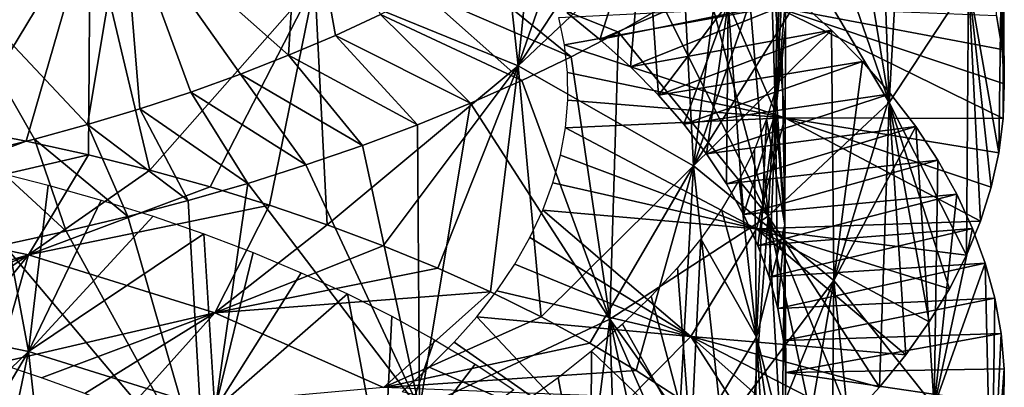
# Model space of a CAD drawing. Header units: millimetres. Extents: x -161 to 161, y -94 to 1149.
# Tile 809 of 1056: x 46.09 to 51.5, y 413.44 to 415.46. Entities that reach past the tile are written whole.
import ezdxf

# ---------------------------------------------------------------- set-up
doc = ezdxf.new("R2010")
doc.units = ezdxf.units.MM
doc.header["$LTSCALE"] = 81.481481
for name, color, linetype in [('68', 7, 'CONTINUOUS'), ('69', 7, 'CONTINUOUS'), ('70', 7, 'CONTINUOUS'), ('81', 7, 'CONTINUOUS')]:
    doc.layers.add(name, color=color, linetype=linetype)

msp = doc.modelspace()

# ---------------------------------------------------------------- linework, layer by layer
at = {"layer": '68', "color": 7, "linetype": 'CONTINUOUS', "true_color": 0xaaaaaa}
for points in [[(49.0494, 415.4752, -8.3465), (50.2407, 415.5345, -8.481), (49.0805, 415.3247, -8.1334), (49.0494, 415.4752, -8.3465)], [(50.2407, 415.5345, -8.481), (50.2934, 414.9248, -7.5515), (49.0805, 415.3247, -8.1334), (50.2407, 415.5345, -8.481)], [(51.4997, 415.1105, -7.8366), (51.4938, 414.9217, -7.5343), (50.2407, 415.5345, -8.481), (51.4997, 415.1105, -7.8366)], [(50.2407, 415.5345, -8.481), (51.4938, 414.9217, -7.5343), (50.2934, 414.9248, -7.5515), (50.2407, 415.5345, -8.481)], [(51.4875, 415.299, -8.139), (51.4997, 415.1105, -7.8366), (50.2407, 415.5345, -8.481), (51.4875, 415.299, -8.139)], [(51.4574, 415.4867, -8.4406), (51.4875, 415.299, -8.139), (50.2407, 415.5345, -8.481), (51.4574, 415.4867, -8.4406)], [(49.0805, 415.3247, -8.1334), (50.2934, 414.9248, -7.5515), (49.0971, 415.1736, -7.9197), (49.0805, 415.3247, -8.1334)], [(49.0971, 415.1736, -7.9197), (50.2934, 414.9248, -7.5515), (49.099, 415.0222, -7.7057), (49.0971, 415.1736, -7.9197)], [(49.099, 415.0222, -7.7057), (50.2934, 414.9248, -7.5515), (49.0863, 414.8705, -7.4921), (49.099, 415.0222, -7.7057)], [(50.2934, 414.9248, -7.5515), (50.1362, 414.3157, -6.633), (49.0863, 414.8705, -7.4921), (50.2934, 414.9248, -7.5515)], [(50.2934, 414.9248, -7.5515), (51.3688, 414.3571, -6.6363), (50.1362, 414.3157, -6.633), (50.2934, 414.9248, -7.5515)], [(51.4282, 414.5446, -6.9334), (51.3688, 414.3571, -6.6363), (50.2934, 414.9248, -7.5515), (51.4282, 414.5446, -6.9334)], [(51.4699, 414.7329, -7.233), (51.4282, 414.5446, -6.9334), (50.2934, 414.9248, -7.5515), (51.4699, 414.7329, -7.233)], [(51.4938, 414.9217, -7.5343), (51.4699, 414.7329, -7.233), (50.2934, 414.9248, -7.5515), (51.4938, 414.9217, -7.5343)], [(45.7744, 414.8637, -15.6068), (46.121, 414.7965, -15.5597), (45.0513, 414.3955, -14.5994), (45.7744, 414.8637, -15.6068)], [(49.0863, 414.8705, -7.4921), (50.1362, 414.3157, -6.633), (49.0591, 414.7189, -7.2793), (49.0863, 414.8705, -7.4921)], [(46.121, 414.7965, -15.5597), (46.4635, 414.7211, -15.4975), (45.0513, 414.3955, -14.5994), (46.121, 414.7965, -15.5597)], [(45.0513, 414.3955, -14.5994), (46.4635, 414.7211, -15.4975), (46.134, 414.1726, -14.4823), (45.0513, 414.3955, -14.5994)], [(46.4635, 414.7211, -15.4975), (46.801, 414.6374, -15.4201), (46.134, 414.1726, -14.4823), (46.4635, 414.7211, -15.4975)], [(49.0591, 414.7189, -7.2793), (50.1362, 414.3157, -6.633), (49.0174, 414.5676, -7.0681), (49.0591, 414.7189, -7.2793)], [(46.801, 414.6374, -15.4201), (47.1329, 414.5455, -15.3278), (46.134, 414.1726, -14.4823), (46.801, 414.6374, -15.4201)], [(47.1329, 414.5455, -15.3278), (47.458, 414.4454, -15.2208), (46.134, 414.1726, -14.4823), (47.1329, 414.5455, -15.3278)], [(49.0174, 414.5676, -7.0681), (50.1362, 414.3157, -6.633), (48.9614, 414.4172, -6.8593), (49.0174, 414.5676, -7.0681)], [(46.134, 414.1726, -14.4823), (47.458, 414.4454, -15.2208), (47.1576, 413.8535, -14.189), (46.134, 414.1726, -14.4823)], [(47.458, 414.4454, -15.2208), (47.7755, 414.3374, -15.0994), (47.1576, 413.8535, -14.189), (47.458, 414.4454, -15.2208)], [(45.0513, 414.3955, -14.5994), (46.134, 414.1726, -14.4823), (44.9499, 413.8282, -13.5468), (45.0513, 414.3955, -14.5994)], [(48.9614, 414.4172, -6.8593), (49.7758, 413.7244, -5.7611), (48.8913, 414.268, -6.6538), (48.9614, 414.4172, -6.8593)], [(50.1362, 414.3157, -6.633), (49.7758, 413.7244, -5.7611), (48.9614, 414.4172, -6.8593), (50.1362, 414.3157, -6.633)], [(47.7755, 414.3374, -15.0994), (48.0845, 414.2218, -14.9642), (47.1576, 413.8535, -14.189), (47.7755, 414.3374, -15.0994)], [(51.3688, 414.3571, -6.6363), (51.292, 414.1708, -6.3424), (50.1362, 414.3157, -6.633), (51.3688, 414.3571, -6.6363)], [(48.8913, 414.268, -6.6538), (49.7758, 413.7244, -5.7611), (48.8073, 414.1205, -6.4525), (48.8913, 414.268, -6.6538)], [(50.1362, 414.3157, -6.633), (50.9587, 413.6228, -5.4885), (49.7758, 413.7244, -5.7611), (50.1362, 414.3157, -6.633)], [(51.0868, 413.8032, -5.7677), (50.9587, 413.6228, -5.4885), (50.1362, 414.3157, -6.633), (51.0868, 413.8032, -5.7677)], [(51.1979, 413.986, -6.0527), (51.0868, 413.8032, -5.7677), (50.1362, 414.3157, -6.633), (51.1979, 413.986, -6.0527)], [(51.292, 414.1708, -6.3424), (51.1979, 413.986, -6.0527), (50.1362, 414.3157, -6.633), (51.292, 414.1708, -6.3424)], [(48.0845, 414.2218, -14.9642), (48.3841, 414.0988, -14.8158), (47.1576, 413.8535, -14.189), (48.0845, 414.2218, -14.9642)], [(44.9499, 413.8282, -13.5468), (46.134, 414.1726, -14.4823), (45.2071, 413.7754, -13.538), (44.9499, 413.8282, -13.5468)], [(45.2071, 413.7754, -13.538), (46.134, 414.1726, -14.4823), (45.4622, 413.7158, -13.5165), (45.2071, 413.7754, -13.538)], [(45.4622, 413.7158, -13.5165), (46.134, 414.1726, -14.4823), (45.7142, 413.6494, -13.4826), (45.4622, 413.7158, -13.5165)], [(45.7142, 413.6494, -13.4826), (46.134, 414.1726, -14.4823), (45.9624, 413.5763, -13.4364), (45.7142, 413.6494, -13.4826)], [(46.134, 414.1726, -14.4823), (47.1576, 413.8535, -14.189), (45.9624, 413.5763, -13.4364), (46.134, 414.1726, -14.4823)], [(48.8073, 414.1205, -6.4525), (49.7758, 413.7244, -5.7611), (48.7096, 413.9751, -6.2561), (48.8073, 414.1205, -6.4525)], [(48.3841, 414.0988, -14.8158), (48.6738, 413.9686, -14.6545), (47.1576, 413.8535, -14.189), (48.3841, 414.0988, -14.8158)], [(47.1576, 413.8535, -14.189), (48.6738, 413.9686, -14.6545), (48.0852, 413.4439, -13.7329), (47.1576, 413.8535, -14.189)], [(48.6738, 413.9686, -14.6545), (48.9527, 413.8314, -14.4807), (48.0852, 413.4439, -13.7329), (48.6738, 413.9686, -14.6545)], [(48.7096, 413.9751, -6.2561), (49.7758, 413.7244, -5.7611), (48.5984, 413.8322, -6.0653), (48.7096, 413.9751, -6.2561)], [(45.9624, 413.5763, -13.4364), (47.1576, 413.8535, -14.189), (46.206, 413.4965, -13.378), (45.9624, 413.5763, -13.4364)], [(46.206, 413.4965, -13.378), (47.1576, 413.8535, -14.189), (46.444, 413.4101, -13.3077), (46.206, 413.4965, -13.378)], [(46.444, 413.4101, -13.3077), (47.1576, 413.8535, -14.189), (46.6758, 413.3173, -13.2257), (46.444, 413.4101, -13.3077)], [(47.1576, 413.8535, -14.189), (48.0852, 413.4439, -13.7329), (46.6758, 413.3173, -13.2257), (47.1576, 413.8535, -14.189)], [(48.9527, 413.8314, -14.4807), (49.2203, 413.6873, -14.295), (48.0852, 413.4439, -13.7329), (48.9527, 413.8314, -14.4807)], [(48.5984, 413.8322, -6.0653), (49.2242, 413.1678, -4.9697), (48.4742, 413.6918, -5.8806), (48.5984, 413.8322, -6.0653)], [(49.7758, 413.7244, -5.7611), (49.2242, 413.1678, -4.9697), (48.5984, 413.8322, -6.0653), (49.7758, 413.7244, -5.7611)], [(49.2203, 413.6873, -14.295), (49.4759, 413.5367, -14.0976), (48.0852, 413.4439, -13.7329), (49.2203, 413.6873, -14.295)], [(48.4742, 413.6918, -5.8806), (49.2242, 413.1678, -4.9697), (48.3374, 413.5544, -5.7026), (48.4742, 413.6918, -5.8806)], [(49.7758, 413.7244, -5.7611), (50.2851, 412.9324, -4.4435), (49.2242, 413.1678, -4.9697), (49.7758, 413.7244, -5.7611)], [(50.4767, 413.0996, -4.6926), (50.2851, 412.9324, -4.4435), (49.7758, 413.7244, -5.7611), (50.4767, 413.0996, -4.6926)], [(50.6532, 413.2706, -4.9502), (50.4767, 413.0996, -4.6926), (49.7758, 413.7244, -5.7611), (50.6532, 413.2706, -4.9502)], [(50.814, 413.4451, -5.2158), (50.6532, 413.2706, -4.9502), (49.7758, 413.7244, -5.7611), (50.814, 413.4451, -5.2158)], [(50.9587, 413.6228, -5.4885), (50.814, 413.4451, -5.2158), (49.7758, 413.7244, -5.7611), (50.9587, 413.6228, -5.4885)], [(49.4759, 413.5367, -14.0976), (49.7186, 413.3797, -13.8891), (48.0852, 413.4439, -13.7329), (49.4759, 413.5367, -14.0976)], [(48.3374, 413.5544, -5.7026), (49.2242, 413.1678, -4.9697), (48.1884, 413.4202, -5.5317), (48.3374, 413.5544, -5.7026)]]:
    msp.add_3dface(points, dxfattribs=at)
at = {"layer": '69', "color": 7, "linetype": 'CONTINUOUS', "true_color": 0xaaaaaa}
for points in [[(48.5331, 415.7356, -2.901), (48.3063, 415.6114, -2.7284), (49.1186, 415.2601, -1.9175), (48.5331, 415.7356, -2.901)], [(49.6248, 415.5355, -2.3337), (48.5331, 415.7356, -2.901), (49.378, 415.3953, -2.1196), (49.6248, 415.5355, -2.3337)], [(49.378, 415.3953, -2.1196), (48.5331, 415.7356, -2.901), (49.1186, 415.2601, -1.9175), (49.378, 415.3953, -2.1196)], [(49.0955, 415.5019, -11.5124), (49.2763, 415.3553, -11.308), (50.1633, 415.7389, -12.0372), (49.0955, 415.5019, -11.5124)], [(50.1633, 415.7389, -12.0372), (49.2763, 415.3553, -11.308), (50.3642, 415.5747, -11.7929), (50.1633, 415.7389, -12.0372)], [(48.3063, 415.6114, -2.7284), (48.0687, 415.4919, -2.5672), (48.8474, 415.13, -1.7277), (48.3063, 415.6114, -2.7284)], [(49.1186, 415.2601, -1.9175), (48.3063, 415.6114, -2.7284), (48.8474, 415.13, -1.7277), (49.1186, 415.2601, -1.9175)], [(49.2763, 415.3553, -11.308), (49.444, 415.2042, -11.0952), (50.3642, 415.5747, -11.7929), (49.2763, 415.3553, -11.308)], [(50.3642, 415.5747, -11.7929), (49.444, 415.2042, -11.0952), (50.55, 415.4061, -11.5402), (50.3642, 415.5747, -11.7929)], [(48.0687, 415.4919, -2.5672), (47.8212, 415.3775, -2.4179), (48.565, 415.0053, -1.5506), (48.0687, 415.4919, -2.5672)], [(48.8474, 415.13, -1.7277), (48.0687, 415.4919, -2.5672), (48.565, 415.0053, -1.5506), (48.8474, 415.13, -1.7277)], [(49.444, 415.2042, -11.0952), (49.5981, 415.0489, -10.8747), (50.55, 415.4061, -11.5402), (49.444, 415.2042, -11.0952)], [(50.55, 415.4061, -11.5402), (49.5981, 415.0489, -10.8747), (50.7203, 415.2332, -11.2798), (50.55, 415.4061, -11.5402)], [(47.8212, 415.3775, -2.4179), (47.5643, 415.2682, -2.2808), (48.2721, 414.8861, -1.3868), (47.8212, 415.3775, -2.4179)], [(48.565, 415.0053, -1.5506), (47.8212, 415.3775, -2.4179), (48.2721, 414.8861, -1.3868), (48.565, 415.0053, -1.5506)], [(47.5643, 415.2682, -2.2808), (47.2989, 415.1644, -2.1564), (47.9696, 414.7728, -1.2367), (47.5643, 415.2682, -2.2808)], [(48.2721, 414.8861, -1.3868), (47.5643, 415.2682, -2.2808), (47.9696, 414.7728, -1.2367), (48.2721, 414.8861, -1.3868)], [(49.5981, 415.0489, -10.8747), (49.7378, 414.8897, -10.6472), (50.7203, 415.2332, -11.2798), (49.5981, 415.0489, -10.8747)], [(50.7203, 415.2332, -11.2798), (49.7378, 414.8897, -10.6472), (50.8747, 415.0565, -11.0123), (50.7203, 415.2332, -11.2798)], [(47.2989, 415.1644, -2.1564), (47.0256, 415.0662, -2.0452), (47.6583, 414.6655, -1.1009), (47.2989, 415.1644, -2.1564)], [(47.9696, 414.7728, -1.2367), (47.2989, 415.1644, -2.1564), (47.6583, 414.6655, -1.1009), (47.9696, 414.7728, -1.2367)], [(47.0256, 415.0662, -2.0452), (46.7452, 414.9738, -1.9475), (47.339, 414.5646, -0.9797), (47.0256, 415.0662, -2.0452)], [(47.6583, 414.6655, -1.1009), (47.0256, 415.0662, -2.0452), (47.339, 414.5646, -0.9797), (47.6583, 414.6655, -1.1009)], [(49.7378, 414.8897, -10.6472), (49.8628, 414.7272, -10.4136), (50.8747, 415.0565, -11.0123), (49.7378, 414.8897, -10.6472)], [(50.8747, 415.0565, -11.0123), (49.8628, 414.7272, -10.4136), (51.0127, 414.8761, -10.7382), (50.8747, 415.0565, -11.0123)], [(46.7452, 414.9738, -1.9475), (46.4584, 414.8874, -1.8638), (47.0125, 414.4702, -0.8738), (46.7452, 414.9738, -1.9475)], [(47.339, 414.5646, -0.9797), (46.7452, 414.9738, -1.9475), (47.0125, 414.4702, -0.8738), (47.339, 414.5646, -0.9797)], [(46.4584, 414.8874, -1.8638), (46.166, 414.8072, -1.7943), (46.6796, 414.3825, -0.7832), (46.4584, 414.8874, -1.8638)], [(47.0125, 414.4702, -0.8738), (46.4584, 414.8874, -1.8638), (46.6796, 414.3825, -0.7832), (47.0125, 414.4702, -0.8738)], [(49.8628, 414.7272, -10.4136), (49.9723, 414.5618, -10.1748), (51.0127, 414.8761, -10.7382), (49.8628, 414.7272, -10.4136)], [(51.0127, 414.8761, -10.7382), (49.9723, 414.5618, -10.1748), (51.1339, 414.6924, -10.4582), (51.0127, 414.8761, -10.7382)], [(46.166, 414.8072, -1.7943), (45.8689, 414.7333, -1.7391), (46.341, 414.3016, -0.7082), (46.166, 414.8072, -1.7943)], [(46.6796, 414.3825, -0.7832), (46.166, 414.8072, -1.7943), (46.341, 414.3016, -0.7082), (46.6796, 414.3825, -0.7832)], [(46.341, 414.3016, -0.7082), (45.8689, 414.7333, -1.7391), (45.9976, 414.2275, -0.6489), (46.341, 414.3016, -0.7082)], [(49.9723, 414.5618, -10.1748), (50.0664, 414.3938, -9.9314), (51.1339, 414.6924, -10.4582), (49.9723, 414.5618, -10.1748)], [(51.1339, 414.6924, -10.4582), (50.0664, 414.3938, -9.9314), (51.2382, 414.5059, -10.1733), (51.1339, 414.6924, -10.4582)], [(50.0664, 414.3938, -9.9314), (50.1447, 414.2236, -9.6843), (51.2382, 414.5059, -10.1733), (50.0664, 414.3938, -9.9314)], [(51.2382, 414.5059, -10.1733), (50.1447, 414.2236, -9.6843), (51.3253, 414.3169, -9.8843), (51.2382, 414.5059, -10.1733)], [(50.1447, 414.2236, -9.6843), (50.2074, 414.0513, -9.4339), (51.3253, 414.3169, -9.8843), (50.1447, 414.2236, -9.6843)], [(51.3253, 414.3169, -9.8843), (50.2074, 414.0513, -9.4339), (51.395, 414.1259, -9.592), (51.3253, 414.3169, -9.8843)], [(50.2074, 414.0513, -9.4339), (50.2541, 413.8774, -9.1809), (51.395, 414.1259, -9.592), (50.2074, 414.0513, -9.4339)], [(51.395, 414.1259, -9.592), (50.2541, 413.8774, -9.1809), (51.4472, 413.9334, -9.2975), (51.395, 414.1259, -9.592)], [(50.2541, 413.8774, -9.1809), (50.2846, 413.7022, -8.926), (51.4472, 413.9334, -9.2975), (50.2541, 413.8774, -9.1809)], [(51.4472, 413.9334, -9.2975), (50.2846, 413.7022, -8.926), (51.4817, 413.7398, -9.0013), (51.4472, 413.9334, -9.2975)], [(50.2846, 413.7022, -8.926), (50.2989, 413.526, -8.67), (51.4817, 413.7398, -9.0013), (50.2846, 413.7022, -8.926)], [(51.4817, 413.7398, -9.0013), (50.2989, 413.526, -8.67), (51.4983, 413.5453, -8.7043), (51.4817, 413.7398, -9.0013)], [(50.2989, 413.526, -8.67), (50.2966, 413.3493, -8.414), (51.4971, 413.3503, -8.4071), (50.2989, 413.526, -8.67)], [(51.4983, 413.5453, -8.7043), (50.2989, 413.526, -8.67), (51.4971, 413.3503, -8.4071), (51.4983, 413.5453, -8.7043)]]:
    msp.add_3dface(points, dxfattribs=at)
at = {"layer": '70', "color": 7, "linetype": 'CONTINUOUS', "true_color": 0xaaaaaa}
for points in [[(47.7075, 415.6659, -14.4371), (48.6738, 416.6101, -13.2859), (48.827, 415.2105, -13.8625), (47.7075, 415.6659, -14.4371)], [(48.6738, 416.6101, -13.2859), (48.9527, 416.48, -13.1068), (48.827, 415.2105, -13.8625), (48.6738, 416.6101, -13.2859)], [(50.9587, 416.6312, -4.1134), (50.814, 416.4646, -3.8338), (50.8674, 415.0089, -4.6072), (50.9587, 416.6312, -4.1134)], [(51.3023, 415.6727, -5.6866), (50.9587, 416.6312, -4.1134), (50.8674, 415.0089, -4.6072), (51.3023, 415.6727, -5.6866)], [(48.9527, 416.48, -13.1068), (49.2203, 416.3435, -12.9154), (48.827, 415.2105, -13.8625), (48.9527, 416.48, -13.1068)], [(50.814, 416.4646, -3.8338), (50.6532, 416.3008, -3.5615), (50.8674, 415.0089, -4.6072), (50.814, 416.4646, -3.8338)], [(49.2203, 416.3435, -12.9154), (49.4759, 416.2009, -12.7122), (48.827, 415.2105, -13.8625), (49.2203, 416.3435, -12.9154)], [(51.4699, 414.7329, -7.233), (51.492, 416.357, -6.8225), (51.3023, 415.6727, -5.6866), (51.4699, 414.7329, -7.233)], [(51.4875, 415.299, -8.139), (51.4574, 415.4867, -8.4406), (51.492, 416.357, -6.8225), (51.4875, 415.299, -8.139)], [(51.4699, 414.7329, -7.233), (51.4938, 414.9217, -7.5343), (51.492, 416.357, -6.8225), (51.4699, 414.7329, -7.233)], [(51.4997, 415.1105, -7.8366), (51.4875, 415.299, -8.139), (51.492, 416.357, -6.8225), (51.4997, 415.1105, -7.8366)], [(51.4938, 414.9217, -7.5343), (51.4997, 415.1105, -7.8366), (51.492, 416.357, -6.8225), (51.4938, 414.9217, -7.5343)], [(50.6532, 416.3008, -3.5615), (50.4767, 416.1402, -3.2972), (50.8674, 415.0089, -4.6072), (50.6532, 416.3008, -3.5615)], [(45.4246, 414.9225, -15.6385), (45.1653, 416.2542, -14.974), (46.4721, 416.016, -14.813), (45.4246, 414.9225, -15.6385)], [(49.4759, 416.2009, -12.7122), (49.7186, 416.0523, -12.4976), (48.827, 415.2105, -13.8625), (49.4759, 416.2009, -12.7122)], [(50.4767, 416.1402, -3.2972), (50.2851, 415.9831, -3.0416), (50.8674, 415.0089, -4.6072), (50.4767, 416.1402, -3.2972)], [(45.7744, 414.8637, -15.6068), (45.4246, 414.9225, -15.6385), (46.4721, 416.016, -14.813), (45.7744, 414.8637, -15.6068)], [(46.121, 414.7965, -15.5597), (45.7744, 414.8637, -15.6068), (46.4721, 416.016, -14.813), (46.121, 414.7965, -15.5597)], [(46.4635, 414.7211, -15.4975), (46.121, 414.7965, -15.5597), (46.4721, 416.016, -14.813), (46.4635, 414.7211, -15.4975)], [(46.801, 414.6374, -15.4201), (46.4635, 414.7211, -15.4975), (46.4721, 416.016, -14.813), (46.801, 414.6374, -15.4201)], [(46.801, 414.6374, -15.4201), (46.4721, 416.016, -14.813), (47.7075, 415.6659, -14.4371), (46.801, 414.6374, -15.4201)], [(48.827, 415.2105, -13.8625), (49.7186, 416.0523, -12.4976), (49.7901, 414.6612, -13.1132), (48.827, 415.2105, -13.8625)], [(49.7186, 416.0523, -12.4976), (49.948, 415.8982, -12.2723), (49.7901, 414.6612, -13.1132), (49.7186, 416.0523, -12.4976)], [(50.2851, 415.9831, -3.0416), (50.0789, 415.8297, -2.7954), (50.2016, 414.3848, -3.6257), (50.2851, 415.9831, -3.0416)], [(50.8674, 415.0089, -4.6072), (50.2851, 415.9831, -3.0416), (50.2016, 414.3848, -3.6257), (50.8674, 415.0089, -4.6072)], [(49.948, 415.8982, -12.2723), (50.1633, 415.7389, -12.0372), (49.7901, 414.6612, -13.1132), (49.948, 415.8982, -12.2723)], [(50.0789, 415.8297, -2.7954), (49.8587, 415.6804, -2.5592), (50.2016, 414.3848, -3.6257), (50.0789, 415.8297, -2.7954)], [(50.1633, 415.7389, -12.0372), (50.3642, 415.5747, -11.7929), (49.7901, 414.6612, -13.1132), (50.1633, 415.7389, -12.0372)], [(49.8587, 415.6804, -2.5592), (49.6248, 415.5355, -2.3337), (50.2016, 414.3848, -3.6257), (49.8587, 415.6804, -2.5592)], [(47.1329, 414.5455, -15.3278), (46.801, 414.6374, -15.4201), (47.7075, 415.6659, -14.4371), (47.1329, 414.5455, -15.3278)], [(47.458, 414.4454, -15.2208), (47.1329, 414.5455, -15.3278), (47.7075, 415.6659, -14.4371), (47.458, 414.4454, -15.2208)], [(47.7755, 414.3374, -15.0994), (47.458, 414.4454, -15.2208), (47.7075, 415.6659, -14.4371), (47.7755, 414.3374, -15.0994)], [(47.7755, 414.3374, -15.0994), (47.7075, 415.6659, -14.4371), (48.827, 415.2105, -13.8625), (47.7755, 414.3374, -15.0994)], [(51.292, 414.1708, -6.3424), (51.3023, 415.6727, -5.6866), (50.8674, 415.0089, -4.6072), (51.292, 414.1708, -6.3424)], [(51.292, 414.1708, -6.3424), (51.3688, 414.3571, -6.6363), (51.3023, 415.6727, -5.6866), (51.292, 414.1708, -6.3424)], [(51.3688, 414.3571, -6.6363), (51.4282, 414.5446, -6.9334), (51.3023, 415.6727, -5.6866), (51.3688, 414.3571, -6.6363)], [(51.4282, 414.5446, -6.9334), (51.4699, 414.7329, -7.233), (51.3023, 415.6727, -5.6866), (51.4282, 414.5446, -6.9334)], [(50.3642, 415.5747, -11.7929), (50.55, 415.4061, -11.5402), (49.7901, 414.6612, -13.1132), (50.3642, 415.5747, -11.7929)], [(49.6248, 415.5355, -2.3337), (49.378, 415.3953, -2.1196), (50.2016, 414.3848, -3.6257), (49.6248, 415.5355, -2.3337)], [(49.7901, 414.6612, -13.1132), (50.55, 415.4061, -11.5402), (50.5619, 414.0319, -12.2187), (49.7901, 414.6612, -13.1132)], [(50.55, 415.4061, -11.5402), (50.7203, 415.2332, -11.2798), (50.5619, 414.0319, -12.2187), (50.55, 415.4061, -11.5402)], [(49.378, 415.3953, -2.1196), (49.1186, 415.2601, -1.9175), (49.3305, 413.8182, -2.7792), (49.378, 415.3953, -2.1196)], [(50.2016, 414.3848, -3.6257), (49.378, 415.3953, -2.1196), (49.3305, 413.8182, -2.7792), (50.2016, 414.3848, -3.6257)], [(49.1186, 415.2601, -1.9175), (48.8474, 415.13, -1.7277), (49.3305, 413.8182, -2.7792), (49.1186, 415.2601, -1.9175)], [(48.0845, 414.2218, -14.9642), (47.7755, 414.3374, -15.0994), (48.827, 415.2105, -13.8625), (48.0845, 414.2218, -14.9642)], [(48.3841, 414.0988, -14.8158), (48.0845, 414.2218, -14.9642), (48.827, 415.2105, -13.8625), (48.3841, 414.0988, -14.8158)], [(48.6738, 413.9686, -14.6545), (48.3841, 414.0988, -14.8158), (48.827, 415.2105, -13.8625), (48.6738, 413.9686, -14.6545)], [(48.9527, 413.8314, -14.4807), (48.6738, 413.9686, -14.6545), (48.827, 415.2105, -13.8625), (48.9527, 413.8314, -14.4807)], [(48.9527, 413.8314, -14.4807), (48.827, 415.2105, -13.8625), (49.7901, 414.6612, -13.1132), (48.9527, 413.8314, -14.4807)], [(50.7203, 415.2332, -11.2798), (50.8747, 415.0565, -11.0123), (50.5619, 414.0319, -12.2187), (50.7203, 415.2332, -11.2798)], [(48.8474, 415.13, -1.7277), (48.565, 415.0053, -1.5506), (49.3305, 413.8182, -2.7792), (48.8474, 415.13, -1.7277)], [(50.8747, 415.0565, -11.0123), (51.0127, 414.8761, -10.7382), (50.5619, 414.0319, -12.2187), (50.8747, 415.0565, -11.0123)], [(48.565, 415.0053, -1.5506), (48.2721, 414.8861, -1.3868), (48.2842, 413.3257, -2.1011), (48.565, 415.0053, -1.5506)], [(49.3305, 413.8182, -2.7792), (48.565, 415.0053, -1.5506), (48.2842, 413.3257, -2.1011), (49.3305, 413.8182, -2.7792)], [(50.814, 413.4451, -5.2158), (50.8674, 415.0089, -4.6072), (50.2016, 414.3848, -3.6257), (50.814, 413.4451, -5.2158)], [(50.814, 413.4451, -5.2158), (50.9587, 413.6228, -5.4885), (50.8674, 415.0089, -4.6072), (50.814, 413.4451, -5.2158)], [(50.9587, 413.6228, -5.4885), (51.0868, 413.8032, -5.7677), (50.8674, 415.0089, -4.6072), (50.9587, 413.6228, -5.4885)], [(51.0868, 413.8032, -5.7677), (51.1979, 413.986, -6.0527), (50.8674, 415.0089, -4.6072), (51.0868, 413.8032, -5.7677)], [(51.1979, 413.986, -6.0527), (51.292, 414.1708, -6.3424), (50.8674, 415.0089, -4.6072), (51.1979, 413.986, -6.0527)], [(48.2721, 414.8861, -1.3868), (47.9696, 414.7728, -1.2367), (48.2842, 413.3257, -2.1011), (48.2721, 414.8861, -1.3868)], [(50.5619, 414.0319, -12.2187), (51.0127, 414.8761, -10.7382), (51.1149, 413.3405, -11.2147), (50.5619, 414.0319, -12.2187)], [(51.0127, 414.8761, -10.7382), (51.1339, 414.6924, -10.4582), (51.1149, 413.3405, -11.2147), (51.0127, 414.8761, -10.7382)], [(47.9696, 414.7728, -1.2367), (47.6583, 414.6655, -1.1009), (48.2842, 413.3257, -2.1011), (47.9696, 414.7728, -1.2367)], [(47.6583, 414.6655, -1.1009), (47.339, 414.5646, -0.9797), (48.2842, 413.3257, -2.1011), (47.6583, 414.6655, -1.1009)], [(49.2203, 413.6873, -14.295), (48.9527, 413.8314, -14.4807), (49.7901, 414.6612, -13.1132), (49.2203, 413.6873, -14.295)], [(49.4759, 413.5367, -14.0976), (49.2203, 413.6873, -14.295), (49.7901, 414.6612, -13.1132), (49.4759, 413.5367, -14.0976)], [(49.7186, 413.3797, -13.8891), (49.4759, 413.5367, -14.0976), (49.7901, 414.6612, -13.1132), (49.7186, 413.3797, -13.8891)], [(49.948, 413.2167, -13.6702), (49.7186, 413.3797, -13.8891), (49.7901, 414.6612, -13.1132), (49.948, 413.2167, -13.6702)], [(49.948, 413.2167, -13.6702), (49.7901, 414.6612, -13.1132), (50.5619, 414.0319, -12.2187), (49.948, 413.2167, -13.6702)], [(51.1339, 414.6924, -10.4582), (51.2382, 414.5059, -10.1733), (51.1149, 413.3405, -11.2147), (51.1339, 414.6924, -10.4582)], [(47.339, 414.5646, -0.9797), (47.0125, 414.4702, -0.8738), (47.1016, 412.9202, -1.6168), (47.339, 414.5646, -0.9797)], [(48.2842, 413.3257, -2.1011), (47.339, 414.5646, -0.9797), (47.1016, 412.9202, -1.6168), (48.2842, 413.3257, -2.1011)], [(51.2382, 414.5059, -10.1733), (51.3253, 414.3169, -9.8843), (51.1149, 413.3405, -11.2147), (51.2382, 414.5059, -10.1733)], [(47.0125, 414.4702, -0.8738), (46.6796, 414.3825, -0.7832), (47.1016, 412.9202, -1.6168), (47.0125, 414.4702, -0.8738)], [(46.6796, 414.3825, -0.7832), (46.341, 414.3016, -0.7082), (47.1016, 412.9202, -1.6168), (46.6796, 414.3825, -0.7832)], [(50.0789, 412.7692, -4.2036), (50.2016, 414.3848, -3.6257), (49.3305, 413.8182, -2.7792), (50.0789, 412.7692, -4.2036)], [(50.0789, 412.7692, -4.2036), (50.2851, 412.9324, -4.4435), (50.2016, 414.3848, -3.6257), (50.0789, 412.7692, -4.2036)], [(50.2851, 412.9324, -4.4435), (50.4767, 413.0996, -4.6926), (50.2016, 414.3848, -3.6257), (50.2851, 412.9324, -4.4435)], [(50.4767, 413.0996, -4.6926), (50.6532, 413.2706, -4.9502), (50.2016, 414.3848, -3.6257), (50.4767, 413.0996, -4.6926)], [(50.6532, 413.2706, -4.9502), (50.814, 413.4451, -5.2158), (50.2016, 414.3848, -3.6257), (50.6532, 413.2706, -4.9502)], [(46.341, 414.3016, -0.7082), (45.9976, 414.2275, -0.6489), (47.1016, 412.9202, -1.6168), (46.341, 414.3016, -0.7082)], [(51.3253, 414.3169, -9.8843), (51.395, 414.1259, -9.592), (51.1149, 413.3405, -11.2147), (51.3253, 414.3169, -9.8843)], [(47.1016, 412.9202, -1.6168), (45.9976, 414.2275, -0.6489), (45.8246, 412.6128, -1.3472), (47.1016, 412.9202, -1.6168)], [(51.1149, 413.3405, -11.2147), (51.395, 414.1259, -9.592), (51.4284, 412.6063, -10.1396), (51.1149, 413.3405, -11.2147)], [(51.395, 414.1259, -9.592), (51.4472, 413.9334, -9.2975), (51.4284, 412.6063, -10.1396), (51.395, 414.1259, -9.592)], [(50.1633, 413.0481, -13.4416), (49.948, 413.2167, -13.6702), (50.5619, 414.0319, -12.2187), (50.1633, 413.0481, -13.4416)], [(50.3642, 412.8743, -13.2041), (50.1633, 413.0481, -13.4416), (50.5619, 414.0319, -12.2187), (50.3642, 412.8743, -13.2041)], [(50.55, 412.6957, -12.9584), (50.3642, 412.8743, -13.2041), (50.5619, 414.0319, -12.2187), (50.55, 412.6957, -12.9584)], [(50.7203, 412.5126, -12.7051), (50.55, 412.6957, -12.9584), (50.5619, 414.0319, -12.2187), (50.7203, 412.5126, -12.7051)], [(50.7203, 412.5126, -12.7051), (50.5619, 414.0319, -12.2187), (51.1149, 413.3405, -11.2147), (50.7203, 412.5126, -12.7051)], [(51.4472, 413.9334, -9.2975), (51.4817, 413.7398, -9.0013), (51.4284, 412.6063, -10.1396), (51.4472, 413.9334, -9.2975)], [(49.1186, 412.165, -3.3492), (49.3305, 413.8182, -2.7792), (48.2842, 413.3257, -2.1011), (49.1186, 412.165, -3.3492)], [(49.1186, 412.165, -3.3492), (49.378, 412.3082, -3.5458), (49.3305, 413.8182, -2.7792), (49.1186, 412.165, -3.3492)], [(49.378, 412.3082, -3.5458), (49.6248, 412.4568, -3.754), (49.3305, 413.8182, -2.7792), (49.378, 412.3082, -3.5458)], [(49.6248, 412.4568, -3.754), (49.8587, 412.6106, -3.9736), (49.3305, 413.8182, -2.7792), (49.6248, 412.4568, -3.754)], [(49.8587, 412.6106, -3.9736), (50.0789, 412.7692, -4.2036), (49.3305, 413.8182, -2.7792), (49.8587, 412.6106, -3.9736)], [(51.4817, 413.7398, -9.0013), (51.4983, 413.5453, -8.7043), (51.4284, 412.6063, -10.1396), (51.4817, 413.7398, -9.0013)], [(51.4983, 413.5453, -8.7043), (51.4971, 413.3503, -8.4071), (51.4284, 412.6063, -10.1396), (51.4983, 413.5453, -8.7043)]]:
    msp.add_3dface(points, dxfattribs=at)
at = {"layer": '81', "color": 7, "linetype": 'CONTINUOUS', "true_color": 0xaaaaaa}
for points in [[(47.5643, 415.2682, -2.2808), (47.6355, 416.4178, -1.8335), (46.6556, 416.0719, -1.4311), (47.5643, 415.2682, -2.2808)], [(47.5643, 415.2682, -2.2808), (47.8212, 415.3775, -2.4179), (47.6355, 416.4178, -1.8335), (47.5643, 415.2682, -2.2808)], [(47.8212, 415.3775, -2.4179), (48.0687, 415.4919, -2.5672), (47.6355, 416.4178, -1.8335), (47.8212, 415.3775, -2.4179)], [(49.2763, 415.3553, -11.308), (49.0955, 415.5019, -11.5124), (49.5227, 416.1227, -10.499), (49.2763, 415.3553, -11.308)], [(49.444, 415.2042, -11.0952), (49.2763, 415.3553, -11.308), (49.5227, 416.1227, -10.499), (49.444, 415.2042, -11.0952)], [(49.5981, 415.0489, -10.8747), (49.444, 415.2042, -11.0952), (49.5227, 416.1227, -10.499), (49.5981, 415.0489, -10.8747)], [(49.5981, 415.0489, -10.8747), (49.5227, 416.1227, -10.499), (49.9809, 415.5553, -9.6591), (49.5981, 415.0489, -10.8747)], [(46.4584, 414.8874, -1.8638), (46.6556, 416.0719, -1.4311), (45.5976, 415.8011, -1.2092), (46.4584, 414.8874, -1.8638)], [(46.4584, 414.8874, -1.8638), (46.7452, 414.9738, -1.9475), (46.6556, 416.0719, -1.4311), (46.4584, 414.8874, -1.8638)], [(46.7452, 414.9738, -1.9475), (47.0256, 415.0662, -2.0452), (46.6556, 416.0719, -1.4311), (46.7452, 414.9738, -1.9475)], [(47.0256, 415.0662, -2.0452), (47.2989, 415.1644, -2.1564), (46.6556, 416.0719, -1.4311), (47.0256, 415.0662, -2.0452)], [(47.2989, 415.1644, -2.1564), (47.5643, 415.2682, -2.2808), (46.6556, 416.0719, -1.4311), (47.2989, 415.1644, -2.1564)], [(49.9809, 415.5553, -9.6591), (50.2074, 416.0945, -8.444), (50.2407, 414.9545, -8.7593), (49.9809, 415.5553, -9.6591)], [(50.2074, 416.0945, -8.444), (50.2541, 415.9279, -8.1862), (50.2407, 414.9545, -8.7593), (50.2074, 416.0945, -8.444)], [(50.2541, 415.9279, -8.1862), (50.2846, 415.7601, -7.9263), (50.2407, 414.9545, -8.7593), (50.2541, 415.9279, -8.1862)], [(45.8689, 414.7333, -1.7391), (46.166, 414.8072, -1.7943), (45.5976, 415.8011, -1.2092), (45.8689, 414.7333, -1.7391)], [(46.166, 414.8072, -1.7943), (46.4584, 414.8874, -1.8638), (45.5976, 415.8011, -1.2092), (46.166, 414.8072, -1.7943)], [(50.2846, 415.7601, -7.9263), (50.2989, 415.5913, -7.6654), (50.2407, 414.9545, -8.7593), (50.2846, 415.7601, -7.9263)], [(50.2989, 415.5913, -7.6654), (50.2966, 415.4221, -7.4043), (50.2407, 414.9545, -8.7593), (50.2989, 415.5913, -7.6654)], [(49.7378, 414.8897, -10.6472), (49.5981, 415.0489, -10.8747), (49.9809, 415.5553, -9.6591), (49.7378, 414.8897, -10.6472)], [(49.8628, 414.7272, -10.4136), (49.7378, 414.8897, -10.6472), (49.9809, 415.5553, -9.6591), (49.8628, 414.7272, -10.4136)], [(49.9723, 414.5618, -10.1748), (49.8628, 414.7272, -10.4136), (49.9809, 415.5553, -9.6591), (49.9723, 414.5618, -10.1748)], [(50.0664, 414.3938, -9.9314), (49.9723, 414.5618, -10.1748), (49.9809, 415.5553, -9.6591), (50.0664, 414.3938, -9.9314)], [(50.0664, 414.3938, -9.9314), (49.9809, 415.5553, -9.6591), (50.2407, 414.9545, -8.7593), (50.0664, 414.3938, -9.9314)], [(50.2407, 414.9545, -8.7593), (50.2966, 415.4221, -7.4043), (50.2934, 414.3373, -7.8348), (50.2407, 414.9545, -8.7593)], [(50.2966, 415.4221, -7.4043), (50.2779, 415.2529, -7.1441), (50.2934, 414.3373, -7.8348), (50.2966, 415.4221, -7.4043)], [(50.2779, 415.2529, -7.1441), (50.2429, 415.0843, -6.8857), (50.2934, 414.3373, -7.8348), (50.2779, 415.2529, -7.1441)], [(50.2429, 415.0843, -6.8857), (50.1919, 414.9165, -6.6297), (50.2934, 414.3373, -7.8348), (50.2429, 415.0843, -6.8857)], [(50.1447, 414.2236, -9.6843), (50.0664, 414.3938, -9.9314), (50.2407, 414.9545, -8.7593), (50.1447, 414.2236, -9.6843)], [(50.2074, 414.0513, -9.4339), (50.1447, 414.2236, -9.6843), (50.2407, 414.9545, -8.7593), (50.2074, 414.0513, -9.4339)], [(50.2541, 413.8774, -9.1809), (50.2074, 414.0513, -9.4339), (50.2407, 414.9545, -8.7593), (50.2541, 413.8774, -9.1809)], [(50.2541, 413.8774, -9.1809), (50.2407, 414.9545, -8.7593), (50.2934, 414.3373, -7.8348), (50.2541, 413.8774, -9.1809)], [(50.1919, 414.9165, -6.6297), (50.1251, 414.7499, -6.3767), (50.1362, 413.7207, -6.9213), (50.1919, 414.9165, -6.6297)], [(50.2934, 414.3373, -7.8348), (50.1919, 414.9165, -6.6297), (50.1362, 413.7207, -6.9213), (50.2934, 414.3373, -7.8348)], [(50.1251, 414.7499, -6.3767), (50.0425, 414.5846, -6.1274), (50.1362, 413.7207, -6.9213), (50.1251, 414.7499, -6.3767)], [(45.0512, 413.8653, -14.8868), (45.9462, 414.629, -14.2967), (46.134, 413.6415, -14.7715), (45.0512, 413.8653, -14.8868)], [(45.9462, 414.629, -14.2967), (46.242, 414.5547, -14.2405), (46.134, 413.6415, -14.7715), (45.9462, 414.629, -14.2967)], [(46.242, 414.5547, -14.2405), (46.5331, 414.473, -14.1707), (46.134, 413.6415, -14.7715), (46.242, 414.5547, -14.2405)], [(50.0425, 414.5846, -6.1274), (49.9444, 414.421, -5.8825), (50.1362, 413.7207, -6.9213), (50.0425, 414.5846, -6.1274)], [(46.5331, 414.473, -14.1707), (46.8185, 414.3839, -14.0872), (46.134, 413.6415, -14.7715), (46.5331, 414.473, -14.1707)], [(46.8185, 414.3839, -14.0872), (47.0975, 414.2875, -13.9904), (46.134, 413.6415, -14.7715), (46.8185, 414.3839, -14.0872)], [(49.9444, 414.421, -5.8825), (49.8307, 414.2595, -5.6427), (50.1362, 413.7207, -6.9213), (49.9444, 414.421, -5.8825)], [(50.2779, 413.1728, -8.1587), (50.2934, 414.3373, -7.8348), (50.1362, 413.7207, -6.9213), (50.2779, 413.1728, -8.1587)], [(50.2846, 413.7022, -8.926), (50.2541, 413.8774, -9.1809), (50.2934, 414.3373, -7.8348), (50.2846, 413.7022, -8.926)], [(50.2779, 413.1728, -8.1587), (50.2966, 413.3493, -8.414), (50.2934, 414.3373, -7.8348), (50.2779, 413.1728, -8.1587)], [(50.2989, 413.526, -8.67), (50.2846, 413.7022, -8.926), (50.2934, 414.3373, -7.8348), (50.2989, 413.526, -8.67)], [(50.2966, 413.3493, -8.414), (50.2989, 413.526, -8.67), (50.2934, 414.3373, -7.8348), (50.2966, 413.3493, -8.414)], [(46.134, 413.6415, -14.7715), (47.0975, 414.2875, -13.9904), (47.1576, 413.32, -14.4808), (46.134, 413.6415, -14.7715)], [(47.0975, 414.2875, -13.9904), (47.3692, 414.1841, -13.8808), (47.1576, 413.32, -14.4808), (47.0975, 414.2875, -13.9904)], [(49.8307, 414.2595, -5.6427), (49.7019, 414.1005, -5.4089), (49.7758, 413.1224, -6.0542), (49.8307, 414.2595, -5.6427)], [(50.1362, 413.7207, -6.9213), (49.8307, 414.2595, -5.6427), (49.7758, 413.1224, -6.0542), (50.1362, 413.7207, -6.9213)], [(47.3692, 414.1841, -13.8808), (47.6327, 414.074, -13.7588), (47.1576, 413.32, -14.4808), (47.3692, 414.1841, -13.8808)], [(47.6327, 414.074, -13.7588), (47.8871, 413.9574, -13.625), (47.1576, 413.32, -14.4808), (47.6327, 414.074, -13.7588)], [(49.7019, 414.1005, -5.4089), (49.5585, 413.9443, -5.1818), (49.7758, 413.1224, -6.0542), (49.7019, 414.1005, -5.4089)], [(47.1576, 413.32, -14.4808), (47.8871, 413.9574, -13.625), (48.0852, 412.9067, -14.0281), (47.1576, 413.32, -14.4808)], [(47.8871, 413.9574, -13.625), (48.1319, 413.8345, -13.4799), (48.0852, 412.9067, -14.0281), (47.8871, 413.9574, -13.625)], [(49.5585, 413.9443, -5.1818), (49.401, 413.7915, -4.9623), (49.7758, 413.1224, -6.0542), (49.5585, 413.9443, -5.1818)], [(45.343, 412.883, -15.3933), (45.0512, 413.8653, -14.8868), (46.134, 413.6415, -14.7715), (45.343, 412.883, -15.3933)], [(48.1319, 413.8345, -13.4799), (48.3663, 413.7056, -13.3238), (48.0852, 412.9067, -14.0281), (48.1319, 413.8345, -13.4799)], [(49.401, 413.7915, -4.9623), (49.23, 413.6422, -4.7508), (49.7758, 413.1224, -6.0542), (49.401, 413.7915, -4.9623)], [(48.3663, 413.7056, -13.3238), (48.5898, 413.5707, -13.157), (48.0852, 412.9067, -14.0281), (48.3663, 413.7056, -13.3238)], [(50.1251, 412.6479, -7.4061), (50.1362, 413.7207, -6.9213), (49.7758, 413.1224, -6.0542), (50.1251, 412.6479, -7.4061)], [(50.1251, 412.6479, -7.4061), (50.1919, 412.8217, -7.6541), (50.1362, 413.7207, -6.9213), (50.1251, 412.6479, -7.4061)], [(50.1919, 412.8217, -7.6541), (50.2429, 412.9968, -7.9052), (50.1362, 413.7207, -6.9213), (50.1919, 412.8217, -7.6541)], [(50.2429, 412.9968, -7.9052), (50.2779, 413.1728, -8.1587), (50.1362, 413.7207, -6.9213), (50.2429, 412.9968, -7.9052)], [(45.6462, 412.8228, -15.3667), (45.343, 412.883, -15.3933), (46.134, 413.6415, -14.7715), (45.6462, 412.8228, -15.3667)], [(45.9462, 412.7547, -15.3263), (45.6462, 412.8228, -15.3667), (46.134, 413.6415, -14.7715), (45.9462, 412.7547, -15.3263)], [(46.242, 412.6788, -15.2723), (45.9462, 412.7547, -15.3263), (46.134, 413.6415, -14.7715), (46.242, 412.6788, -15.2723)], [(46.242, 412.6788, -15.2723), (46.134, 413.6415, -14.7715), (47.1576, 413.32, -14.4808), (46.242, 412.6788, -15.2723)], [(49.23, 413.6422, -4.7508), (49.046, 413.4969, -4.5481), (49.2242, 412.5594, -5.2673), (49.23, 413.6422, -4.7508)], [(49.7758, 413.1224, -6.0542), (49.23, 413.6422, -4.7508), (49.2242, 412.5594, -5.2673), (49.7758, 413.1224, -6.0542)], [(48.5898, 413.5707, -13.157), (48.8018, 413.43, -12.9801), (48.0852, 412.9067, -14.0281), (48.5898, 413.5707, -13.157)], [(49.046, 413.4969, -4.5481), (48.8494, 413.3557, -4.3547), (49.2242, 412.5594, -5.2673), (49.046, 413.4969, -4.5481)]]:
    msp.add_3dface(points, dxfattribs=at)

doc.saveas('drawing.dxf')
